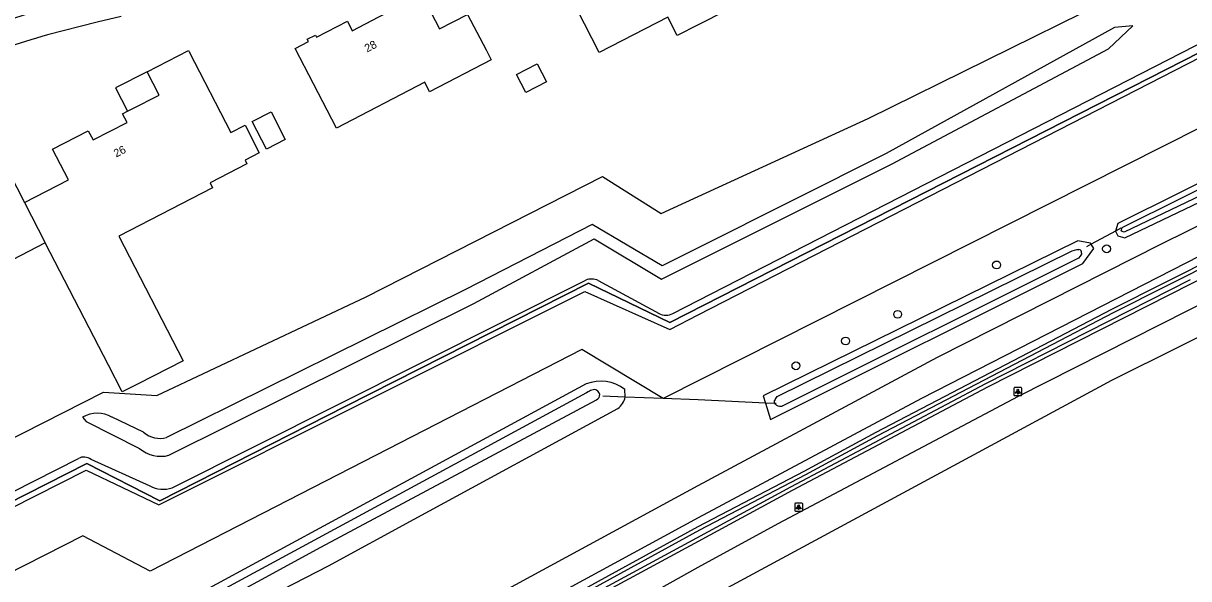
# Model space of a CAD drawing. Extents: x 162722 to 165099, y 384721 to 386283.
# Drawn here: x 163915.7 to 164061.3, y 384877.6 to 384947 of the extents above; entities that cross this region are included whole.
import ezdxf

# ---------------------------------------------------------------- set-up
doc = ezdxf.new("R2010")
doc.units = 0
for name, color, linetype in [('IMGEO_Berm_groen', 7, 'Continuous'), ('IMGEO_Boom', 7, 'Continuous'), ('IMGEO_Duiker', 7, 'Continuous'), ('IMGEO_Erf', 7, 'Continuous'), ('IMGEO_Fietspad_gesloten', 7, 'Continuous'), ('IMGEO_Groenvoorziening', 7, 'Continuous'), ('IMGEO_Hek', 7, 'Continuous'), ('IMGEO_Lichtpunt', 7, 'Continuous'), ('IMGEO_Pand', 7, 'Continuous'), ('IMGEO_Pand_nummerreeks', 7, 'Continuous'), ('IMGEO_Pand_overbouw', 7, 'Continuous'), ('IMGEO_Rijbaan_regionaal_gesloten', 7, 'Continuous'), ('IMGEO_Voetpad_open', 7, 'Continuous'), ('IMGEO_Waterloop', 7, 'Continuous')]:
    doc.layers.add(name, color=color, linetype=linetype)

msp = doc.modelspace()

# ---------------------------------------------------------------- linework, layer by layer
at = {"layer": 'IMGEO_Berm_groen'}
for points in [[(164182.29, 385003.98), (164161.64, 384993.22), (164156.4, 384989.2), (164154.23, 384980.18), (163995.61, 384900.16), (163985.45, 384906.25), (163959.71, 384893.04), (163931.56, 384878.59), (163923.16, 384882.98), (163812.86, 384826.88), (163815.44, 384820.08), (163815.18, 384817.09), (163814.5, 384814.34), (163812.89, 384811.78), (163810.69, 384809.88), (163807.77, 384808.95), (163804.96, 384808.68), (163802.16, 384809.85), (163799.68, 384811.72), (163798.18, 384813.59), (163789.43, 384831.04)], [(164228.52, 384990.48), (164225.9, 384989.38), (164214.03, 384984.88), (164199.86, 384979.03), (164194.07, 384976.64), (164190.41, 384974.99), (164164.46, 384963.29), (164143.81, 384954.27), (164142.44, 384953.4), (164125.83, 384945.72), (164092.92, 384929.94), (164061.64, 384914.53), (164036.12, 384901.56), (164011.74, 384888.67), (164000, 384882.3), (163974.59, 384868.52), (163970.14, 384866.1), (163854.54, 384802.2), (163834.33, 384791.25), (163820.77, 384784.53), (163800.9, 384775.69)], [(163807.89, 384780.49), (163820.58, 384786.08), (163833.81, 384792.71), (163845.03, 384798.67), (163914.44, 384836.89), (163949.64, 384856.5), (163973.82, 384869.78), (164000, 384884.15), (164013.24, 384891.06), (164022.23, 384895.94), (164051.68, 384911.3), (164065.07, 384918.06), (164110.83, 384940.54), (164141.78, 384954.8), (164143.41, 384955.64), (164157.25, 384961.66), (164184.98, 384974.1), (164189.83, 384976.41), (164193.58, 384977.81), (164199.17, 384980.36), (164206.03, 384983.51), (164212.73, 384986.25), (164221.34, 384989.2), (164225.31, 384990.8)], [(164084.41, 384935.1), (164085.45, 384936.37), (164085.32, 384936.61), (164084.97, 384937.24), (164083.29, 384937.36), (164052.41, 384921.99), (164052.11, 384921.03), (164052.43, 384920.46), (164053.29, 384920.23), (164084.41, 384935.1)], [(164048.04, 384917.01), (164049.43, 384918.88), (164049.09, 384919.42), (164049.01, 384919.55), (164047.43, 384919.86), (164008.11, 384900.48), (164008.39, 384899.58), (164009.03, 384897.53), (164048.04, 384917.01)], [(163985.99, 384901.97), (163962.13, 384889.04), (163930.92, 384872.14), (163900.21, 384856.8), (163877.91, 384847.7), (163818.71, 384818.55)], [(163990.88, 384900.33), (163990.84, 384901.29)], [(163930.58, 384867.31), (163953.81, 384879.24), (163964.54, 384885.07), (163989.98, 384898.88)]]:
    msp.add_lwpolyline(points, dxfattribs=at)
for centre, radius, start, end in [((163987.82, 384897.35), 4.96, 52.4448, 111.5631), ((163988.62, 384900.73), 2.29, 306.3766, 350.0336)]:
    msp.add_arc(centre, radius, start, end, dxfattribs=at)
at = {"layer": 'IMGEO_Boom'}
for centre in [(164051.01, 384918.84), (164037.27, 384916.83), (164024.91, 384910.66), (164018.41, 384907.33), (164012.21, 384904.23)]:
    msp.add_circle(centre, 0.489, dxfattribs=at)
at = {"layer": 'IMGEO_Duiker'}
for points in [[(164052.8, 384921.41), (164052.11, 384921.03), (164049.09, 384919.42), (164048.51, 384919.11)], [(164009.74, 384899.53), (164008.39, 384899.58), (164000, 384899.96), (163995.61, 384900.16), (163990.88, 384900.33), (163988.1, 384900.45)]]:
    msp.add_lwpolyline(points, dxfattribs=at)
at = {"layer": 'IMGEO_Erf'}
for points in [[(163897.99, 384886.85), (163925.71, 384900.92), (163932.38, 384900.52), (163958.54, 384912.86), (163988.04, 384927.89), (163995.38, 384923.27), (164000, 384925.38), (164021.24, 384935.11), (164050.97, 384949.76), (164080.21, 384964.72), (164134.64, 384992.97), (164135.3, 385000), (164135.49, 385001.97), (164139.93, 385003.08), (164145.22, 385006.02), (164162.18, 385013.17)], [(163933.9, 384893.06), (163972, 384912), (163987, 384920.09), (163995.42, 384915.05), (164000, 384917.34), (164024.14, 384929.4), (164051.24, 384943.81), (164054.29, 384946.7), (164052.01, 384946.49), (164023.5, 384930.76), (164000, 384918.95), (163995.51, 384916.7), (163986.75, 384921.86)], [(163986.75, 384921.86), (163970.95, 384913.75), (163933.61, 384895.28)], [(163923.11, 384897.8), (163923.55, 384897.27), (163930.24, 384893.91)], [(163930.74, 384895.92), (163926.79, 384897.82)]]:
    msp.add_lwpolyline(points, dxfattribs=at)
for centre, radius, start, end in [((163924.97, 384894.69), 3.62, 59.8753, 120.8113), ((163932.76, 384898.21), 3.05, 228.5635, 286.2268), ((163932.85, 384896.87), 3.95, 228.6563, 285.4025)]:
    msp.add_arc(centre, radius, start, end, dxfattribs=at)
at = {"layer": 'IMGEO_Fietspad_gesloten'}
for points in [[(163837.76, 384799.98), (163968.38, 384872.1), (163971.4, 384873.74), (164000, 384889.27), (164029.89, 384905.3), (164057.85, 384919.48), (164097.49, 384939.03), (164124.66, 384953.58), (164138.96, 384960.97), (164173.57, 384976.37), (164186.77, 384982.11)], [(164098.08, 384935.25), (164066.13, 384919.71), (164027.89, 384900.14), (164000, 384885.24), (163973.26, 384870.69), (163972.15, 384870.08), (163829.91, 384791.63), (163819, 384786.53), (163812.21, 384783.62)]]:
    msp.add_lwpolyline(points, dxfattribs=at)
at = {"layer": 'IMGEO_Groenvoorziening'}
for points in [[(163804.05, 384830.64), (163923.55, 384891.19), (163932.65, 384886.86), (163985.84, 384913.52), (163996.46, 384908.76), (164000, 384910.58), (164144.89, 384984.96), (164146.02, 384985.93)], [(164146.02, 384985.93), (163996.45, 384909.62), (163986.31, 384914.57), (163955.99, 384899.17), (163932.76, 384887.38), (163923.64, 384892.04), (163901.15, 384880.61)], [(163996.84, 384910.77), (164000, 384912.39), (164142.61, 384985.49)], [(163934.32, 384889), (163985.95, 384914.93)], [(163987.53, 384914.88), (163995.11, 384910.77)], [(163900.68, 384881.54), (163922.6, 384892.67)], [(163924.16, 384892.55), (163931.5, 384889.23)]]:
    msp.add_lwpolyline(points, dxfattribs=at)
for centre, radius, start, end in [((163986.68, 384913.13), 1.94, 64.1034, 112.0493), ((163995.97, 384912.26), 1.72, 239.6806, 300.2533), ((163923.28, 384891.32), 1.51, 54.0892, 116.6143), ((163933.17, 384892.3), 3.5, 241.4394, 289.1577)]:
    msp.add_arc(centre, radius, start, end, dxfattribs=at)
at = {"layer": 'IMGEO_Hek'}
for points in [[(164182.29, 385003.98), (164161.64, 384993.22), (164156.4, 384989.2), (164154.23, 384980.18), (163995.61, 384900.16)], [(163955.99, 384899.17), (163986.31, 384914.57), (163996.45, 384909.62), (164146.02, 384985.93)], [(163995.61, 384900.16), (163985.45, 384906.25), (163959.71, 384893.04)], [(163901.15, 384880.61), (163923.64, 384892.04), (163932.76, 384887.38), (163955.99, 384899.17)], [(163959.71, 384893.04), (163931.56, 384878.59), (163923.16, 384882.98), (163812.86, 384826.88), (163815.44, 384820.08), (163815.18, 384817.09), (163814.5, 384814.34), (163812.89, 384811.78), (163810.69, 384809.88), (163807.77, 384808.95), (163804.96, 384808.68), (163802.16, 384809.85), (163799.68, 384811.72), (163798.18, 384813.59), (163789.43, 384831.04)]]:
    msp.add_lwpolyline(points, dxfattribs=at)
at = {"layer": 'IMGEO_Lichtpunt'}
for p, q in [((164039.43, 384901.41), (164039.43, 384900.6)), ((164039.43, 384901.41), (164039.43, 384900.6)), ((164040.33, 384901.5), (164039.53, 384901.5)), ((164040.33, 384901.5), (164039.53, 384901.5)), ((164040.43, 384900.6), (164040.43, 384901.41)), ((164040.43, 384900.6), (164040.43, 384901.41)), ((164039.53, 384900.5), (164040.33, 384900.5)), ((164039.53, 384900.5), (164040.33, 384900.5)), ((164012.06, 384886.97), (164012.06, 384886.17)), ((164012.06, 384886.97), (164012.06, 384886.17)), ((164012.96, 384887.07), (164012.15, 384887.07)), ((164012.96, 384887.07), (164012.15, 384887.07)), ((164013.06, 384886.17), (164013.06, 384886.97)), ((164013.06, 384886.17), (164013.06, 384886.97)), ((164012.15, 384886.07), (164012.96, 384886.07)), ((164012.15, 384886.07), (164012.96, 384886.07))]:
    msp.add_line(p, q, dxfattribs=at)
for points in [[(164039.81, 384901.07), (164039.85, 384901.04), (164039.66, 384900.78), (164039.62, 384900.81), (164039.81, 384901.07)], [(164039.91, 384901.02), (164039.96, 384901.02), (164039.96, 384900.7), (164039.91, 384900.7), (164039.91, 384901.02)], [(164040.02, 384901.04), (164040.06, 384901.07), (164040.24, 384900.81), (164040.21, 384900.78), (164040.02, 384901.04)], [(164012.43, 384886.64), (164012.47, 384886.61), (164012.29, 384886.35), (164012.25, 384886.37), (164012.43, 384886.64)], [(164012.54, 384886.59), (164012.58, 384886.59), (164012.58, 384886.27), (164012.54, 384886.27), (164012.54, 384886.59)], [(164012.65, 384886.61), (164012.68, 384886.64), (164012.87, 384886.37), (164012.83, 384886.35), (164012.65, 384886.61)]]:
    msp.add_lwpolyline(points, dxfattribs=at)
for centre in [(164039.93, 384901.2), (164012.56, 384886.77)]:
    msp.add_circle(centre, 0.0994, dxfattribs=at)
for centre, start, end in [((164039.53, 384901.41), 90, 180), ((164039.53, 384901.41), 90, 180), ((164040.33, 384901.41), 0, 90), ((164040.33, 384901.41), 0, 90), ((164039.53, 384900.6), 180, 270), ((164039.53, 384900.6), 180, 270), ((164040.33, 384900.6), 270, 0), ((164040.33, 384900.6), 270, 360), ((164012.15, 384886.97), 90, 180), ((164012.15, 384886.97), 90, 180), ((164012.96, 384886.97), 0, 90), ((164012.96, 384886.97), 0, 90), ((164012.15, 384886.17), 180, 270), ((164012.15, 384886.17), 180, 270), ((164012.96, 384886.17), 270, 0), ((164012.96, 384886.17), 270, 360)]:
    msp.add_arc(centre, 0.0946, start, end, dxfattribs=at)
at = {"layer": 'IMGEO_Pand'}
for points in [[(163983.55, 384951.39), (163992.97, 384956.18), (163991.86, 384958.35), (163998.07, 384961.52), (164000, 384957.74), (164000.35, 384957.06), (164000.68, 384956.4), (164000, 384956.05), (163999.81, 384955.95), (164000, 384955.58), (164003.54, 384948.63), (164000, 384946.83), (163997.39, 384945.5), (163996.23, 384947.77), (163987.62, 384943.38), (163985.82, 384946.93), (163983.55, 384951.39)], [(163965.49, 384950.6), (163967.71, 384946.31), (163971.21, 384948.12), (163973.51, 384943.68), (163974.15, 384942.46), (163966.46, 384938.47), (163965.85, 384939.65), (163954.81, 384933.92), (163951.95, 384939.44), (163949.65, 384943.88), (163951.32, 384944.74), (163951.18, 384945.02), (163952.21, 384945.55), (163952.35, 384945.28), (163956.19, 384947.27), (163956.8, 384946.09), (163960.11, 384947.81), (163965.49, 384950.6)], [(163915.86, 384924.63), (163921.34, 384927.45), (163919.37, 384931.29), (163923.83, 384933.58), (163924.42, 384932.44), (163928.67, 384934.63), (163928.11, 384935.72), (163928.73, 384936.03), (163929.22, 384936.29), (163932.66, 384938.05), (163931.17, 384940.97), (163936.36, 384943.63), (163936.44, 384943.47), (163941.62, 384933.39), (163943.4, 384934.3), (163945.18, 384930.83), (163943.4, 384929.92), (163943.63, 384929.46), (163939.04, 384927.1), (163939.36, 384926.46), (163927.65, 384920.44), (163935.66, 384904.86), (163930.06, 384901.98), (163928.07, 384900.96), (163926.34, 384904.31), (163918.46, 384919.57)], [(163979.89, 384941.97), (163981.07, 384939.7), (163978.49, 384938.36), (163977.32, 384940.63), (163979.89, 384941.97)], [(163948.43, 384932.5), (163946.07, 384931.29), (163944.29, 384934.76), (163946.65, 384935.97), (163948.43, 384932.5)], [(163918.46, 384919.57), (163914.37, 384917.47), (163909.85, 384926.28), (163913.94, 384928.38), (163915.86, 384924.63)], [(163915.86, 384924.63), (163918.46, 384919.57)]]:
    msp.add_lwpolyline(points, dxfattribs=at)
at = {"layer": 'IMGEO_Pand_overbouw'}
msp.add_lwpolyline([(163931.17, 384940.97), (163927.23, 384938.95), (163928.73, 384936.03), (163929.22, 384936.29), (163932.66, 384938.05)], close=True, dxfattribs=at)
at = {"layer": 'IMGEO_Rijbaan_regionaal_gesloten'}
for points in [[(163832.08, 384786.73), (163976.2, 384865.89), (163988.46, 384872.63), (164000, 384879.09), (164010.01, 384884.53), (164040.03, 384900.42), (164068.3, 384914.74), (164098.31, 384929.57), (164139.04, 384948.77), (164142.26, 384950.4), (164161.97, 384959.27), (164170.65, 384962.99), (164191.19, 384972.35), (164201.18, 384976.5)], [(164202.85, 384973.28), (164189.76, 384967.64), (164164.51, 384956.41), (164136.45, 384943.99), (164077.48, 384915.27), (164051.63, 384902.41), (163978.15, 384862.7), (163978.1, 384862.67), (163880.93, 384809.18), (163846.96, 384790.27), (163834.09, 384783.25)]]:
    msp.add_lwpolyline(points, dxfattribs=at)
at = {"layer": 'IMGEO_Voetpad_open'}
msp.add_lwpolyline([(163927.93, 384947.85), (163924.93, 384947.14), (163918.72, 384945.56)], dxfattribs=at)
for centre, radius, start, end in [((163933.7, 384889.27), 61.44, 106.7133, 112.7224), ((163936.04, 384882.24), 65.65, 105.3001, 115.2264)]:
    msp.add_arc(centre, radius, start, end, dxfattribs=at)
at = {"layer": 'IMGEO_Waterloop'}
for points in [[(164083.68, 384935.53), (164083.49, 384935.42), (164083.29, 384935.31), (164053.22, 384920.94), (164052.88, 384921.03), (164052.84, 384921.1), (164052.97, 384921.51), (164082.67, 384936.3)], [(164009.85, 384900.4), (164046.7, 384918.57)], [(164046.7, 384918.57), (164047.01, 384918.68), (164047.3, 384918.76), (164047.56, 384918.76)], [(163736.29, 384741.96), (163748.28, 384748.59), (163750.09, 384749.59), (163774.75, 384763.22), (163792.74, 384772.88), (163800.33, 384776.64), (163808.08, 384780.07), (163820.78, 384785.66), (163834.02, 384792.29), (163845.25, 384798.26), (163914.66, 384836.49), (163949.86, 384856.1), (163974.04, 384869.37), (164000.22, 384883.74), (164013.46, 384890.65), (164022.44, 384895.53), (164051.89, 384910.89), (164065.27, 384917.65)], [(164047.89, 384918.3), (164047.86, 384918.17), (164047.7, 384917.92), (164047.49, 384917.67), (164010.51, 384899.2)], [(164061.43, 384914.95), (164035.9, 384901.98), (164011.52, 384889.08), (163999.78, 384882.71), (163974.37, 384868.93), (163969.92, 384866.51), (163854.32, 384802.61), (163834.12, 384791.66), (163820.57, 384784.95), (163800.7, 384776.11), (163791.25, 384771.4), (163781.95, 384766.42), (163753, 384750.41), (163750.02, 384748.76), (163736.62, 384741.35)], [(163986.27, 384900.98), (163986.06, 384900.86), (163962.61, 384888.15), (163931.38, 384871.24), (163900.61, 384855.87), (163878.3, 384846.77), (163853.89, 384834.75), (163853.81, 384834.62), (163853.84, 384834.48), (163853.93, 384834.28), (163854.14, 384834.15), (163854.43, 384834.1), (163854.89, 384834.2), (163878.49, 384845.84), (163899.47, 384854.28), (163904.62, 384856.47), (163929.74, 384868.94), (163952.88, 384881.58), (163963.69, 384887.35)], [(163987.64, 384900.85), (163987.48, 384901.07)], [(163963.69, 384887.35), (163987.3, 384899.97), (163987.48, 384900.09)], [(164009.8, 384899.32), (164009.65, 384899.43), (164009.54, 384899.6), (164009.52, 384899.73), (164009.55, 384899.89)]]:
    msp.add_lwpolyline(points, dxfattribs=at)
for centre, radius, start, end in [((164047.48, 384918.35), 0.416, 352.1539, 78.5711), ((163987.33, 384899.32), 1.97, 102.9159, 122.4946), ((163987.01, 384900.55), 0.701, 47.7586, 99.7359), ((163987.05, 384900.59), 0.654, 311.3329, 23.8986), ((164011.27, 384899.23), 1.85, 140.5032, 158.9283), ((164010.34, 384900.34), 1.16, 242.2765, 278.1915)]:
    msp.add_arc(centre, radius, start, end, dxfattribs=at)

# ---------------------------------------------------------------- texts
at = {"layer": 'IMGEO_Pand_nummerreeks'}
for s, rotation, p in [('28', 27.4262, (163958.65, 384943.36)), ('26', 27.1811, (163927.31, 384930.24))]:
    msp.add_text(s, height=1, rotation=rotation, dxfattribs=at).set_placement(p)

doc.saveas('drawing.dxf')
